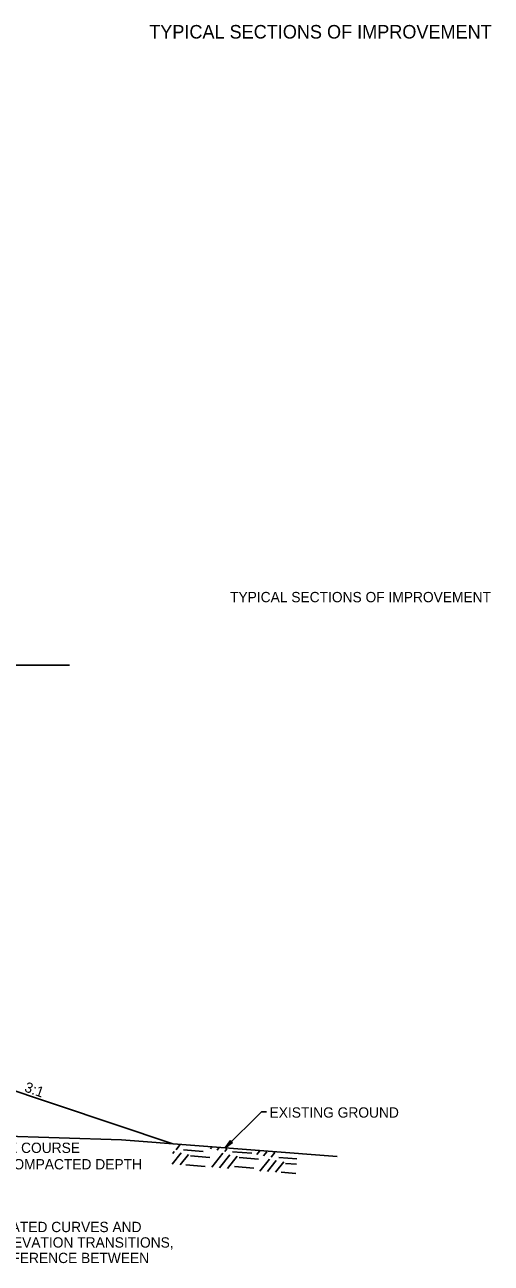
# Model space of a CAD drawing. Extents: x 1734743 to 1735935, y 759845 to 763831.
# Drawn here: x 1735860.3 to 1735914.7, y 760124.7 to 760268.8 of the extents above; entities that cross this region are included whole.
import ezdxf

# ---------------------------------------------------------------- set-up
doc = ezdxf.new("R2010")
doc.units = 0
for name, color, linetype in [('10', 7, 'Continuous'), ('11', 7, 'Continuous'), ('19', 7, 'Continuous'), ('G-ANNO-TEXT', 7, 'Continuous')]:
    doc.layers.add(name, color=color, linetype=linetype)

msp = doc.modelspace()

# ---------------------------------------------------------------- linework, layer by layer
at = {"layer": '11'}
msp.add_line((1735871.58, 760139.01), (1735851.76, 760139.64), dxfattribs=at)
msp.add_lwpolyline([(1735871.58, 760139.01), (1735896.71, 760137.09)], dxfattribs=at)
at = {"layer": '19'}
for p, q in [((1735830.83, 760194.24), (1735865.49, 760194.24)), ((1735877.56, 760138.55), (1735850.58, 760147.55)), ((1735883.63, 760138.09), (1735884.25, 760138.95)), ((1735884.5, 760138.69), (1735883.63, 760138.09)), ((1735883.81, 760138.3), (1735884.31, 760138.88)), ((1735884.44, 760138.75), (1735883.85, 760138.26)), ((1735884.25, 760138.95), (1735884.5, 760138.69)), ((1735877.47, 760136.19), (1735878.51, 760137.49)), ((1735877.55, 760137.43), (1735877.72, 760137.65)), ((1735877.92, 760137.87), (1735878.36, 760138.42)), ((1735878.42, 760136.12), (1735879.39, 760137.33)), ((1735878.81, 760137.84), (1735881.07, 760137.65)), ((1735879.6, 760137.15), (1735881.85, 760136.95)), ((1735881.93, 760137.99), (1735882.05, 760138.13)), ((1735882.11, 760135.83), (1735883.39, 760137.45)), ((1735882.72, 760137.83), (1735882.9, 760138.07)), ((1735882.97, 760135.76), (1735884.18, 760137.29)), ((1735883.6, 760137.67), (1735883.85, 760137.99)), ((1735883.92, 760135.69), (1735885.06, 760137.13)), ((1735884.49, 760137.64), (1735886.74, 760137.45)), ((1735887.35, 760137.33), (1735887.64, 760137.7)), ((1735888.13, 760137.17), (1735888.5, 760137.63)), ((1735889.01, 760137.01), (1735889.45, 760137.56)), ((1735879.07, 760136.11), (1735881.32, 760135.92)), ((1735884.74, 760135.91), (1735887, 760135.72)), ((1735885.27, 760136.95), (1735887.52, 760136.75)), ((1735887.7, 760135.39), (1735888.81, 760136.78)), ((1735888.56, 760135.33), (1735889.6, 760136.63)), ((1735889.51, 760135.25), (1735890.48, 760136.47)), ((1735889.9, 760136.98), (1735892, 760136.8)), ((1735890.69, 760136.28), (1735891.95, 760136.17)), ((1735890.16, 760135.25), (1735891.87, 760135.1))]:
    msp.add_line(p, q, dxfattribs=at)
msp.add_lwpolyline([(1735888.45, 760142.26), (1735887.88, 760142.26), (1735883.63, 760138.09)], dxfattribs=at)

# ---------------------------------------------------------------- texts
at = {"layer": '10'}
msp.add_text('3:1', height=1.2, rotation=340.4943, dxfattribs=at).set_placement((1735860.17, 760144.67))
for s, p in [('ON ALL SUPERELEVATED CURVES AND', (1735842.87, 760128.28)), ('THROUGH SUPERELEVATION TRANSITIONS,', (1735842.87, 760126.48)), ('THE ALGEBRAIC DIFFERENCE BETWEEN', (1735842.87, 760124.68))]:
    msp.add_text(s, height=1.2, dxfattribs=at).set_placement(p)
at = {"layer": '19'}
msp.add_text('EXISTING GROUND', height=1.2, dxfattribs=at).set_placement((1735888.82, 760141.6))
for s, p in [('AGGREGATE BASE COURSE', (1735844.53, 760137.49)), ('(CLASS 7) - VAR. COMPACTED DEPTH', (1735844.53, 760135.58))]:
    msp.add_text(s, height=1.2, rotation=360, dxfattribs=at).set_placement(p)
at = {"layer": 'G-ANNO-TEXT'}
for height, p in [(1.575, (1735874.8, 760267.16)), (1.2, (1735884.22, 760201.57))]:
    msp.add_text('TYPICAL SECTIONS OF IMPROVEMENT', height=height, dxfattribs=at).set_placement(p)

doc.saveas('drawing.dxf')
